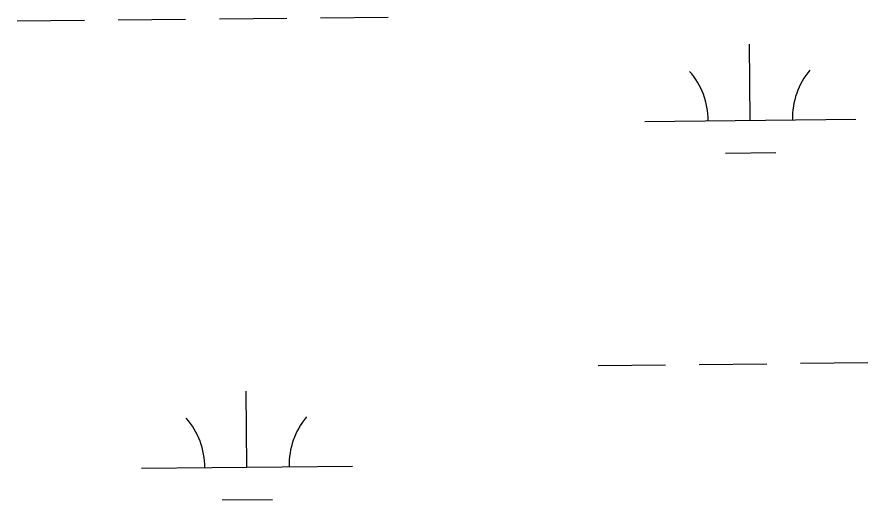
# Model space of a CAD drawing. Extents: x 3734862 to 3772949, y 391520 to 417239.
# Drawn here: x 3740003.3 to 3740406.9, y 397349.9 to 397578.8 of the extents above; entities that cross this region are included whole.
import ezdxf

# ---------------------------------------------------------------- set-up
doc = ezdxf.new("R2010")
doc.units = 0
doc.layers.add('V-WETL-SWMP', color=7, linetype='Continuous')

msp = doc.modelspace()

# ---------------------------------------------------------------- linework, layer by layer
at = {"layer": 'V-WETL-SWMP'}
for p, q in [((3740099.3, 397577.95), (3740131.3, 397578.29)), ((3740147.3, 397578.46), (3740179.3, 397578.8)), ((3740003.31, 397576.94), (3740035.3, 397577.28)), ((3740051.3, 397577.44), (3740083.3, 397577.78)), ((3740351.14, 397529.87), (3740350.76, 397565.86)), ((3740301.14, 397529.34), (3740401.14, 397530.4)), ((3740339.3, 397514.31), (3740363.3, 397514.56)), ((3740278.95, 397413.67), (3740310.95, 397414)), ((3740326.95, 397414.17), (3740358.95, 397414.51)), ((3740374.95, 397414.68), (3740406.95, 397415.02)), ((3740112.39, 397365.47), (3740112.01, 397401.47)), ((3740062.39, 397364.95), (3740162.39, 397366)), ((3740100.55, 397349.92), (3740124.55, 397350.17))]:
    msp.add_line(p, q, dxfattribs=at)
for centre, start, end in [((3740295.89, 397529.76), 359.8334, 41.377), ((3740406.37, 397530.93), 139.8334, 181.377), ((3740057.14, 397365.37), 359.8334, 41.377), ((3740167.62, 397366.53), 139.8334, 181.377)]:
    msp.add_arc(centre, 35.25, start, end, dxfattribs=at)

doc.saveas('drawing.dxf')
